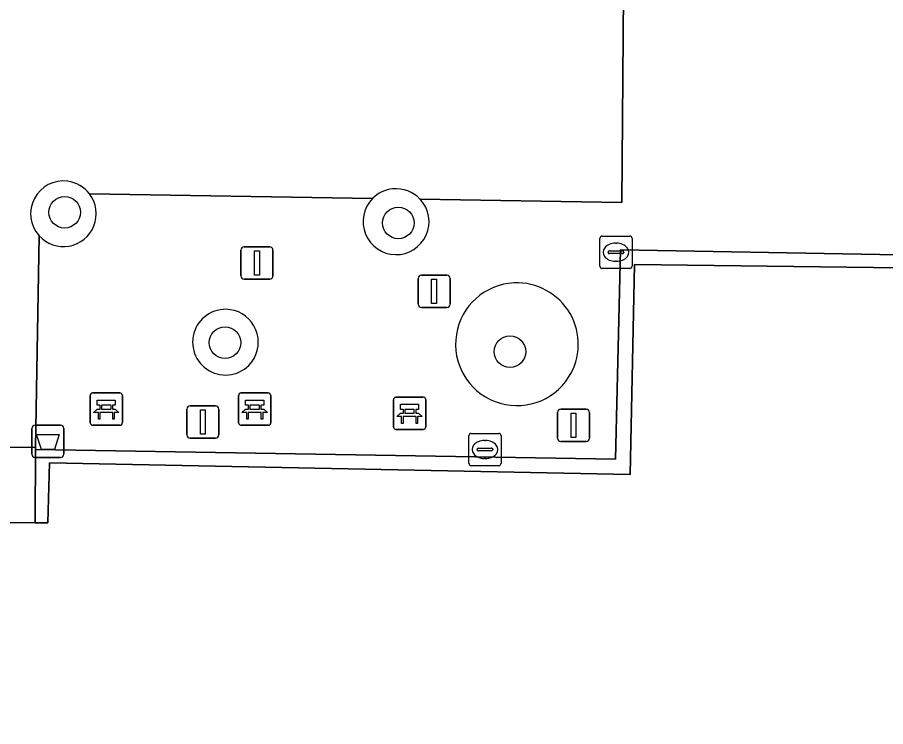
# Model space of a CAD drawing. Extents: x 161477 to 163040, y 383680 to 384871.
# Drawn here: x 162091.04 to 162117.96, y 384701.26 to 384723.24 of the extents above; entities that cross this region are included whole.
import ezdxf

# ---------------------------------------------------------------- set-up
doc = ezdxf.new("R2010")
doc.units = 0
for name, color, linetype in [('IMGEO_Afvalbak', 7, 'Continuous'), ('IMGEO_Bank', 7, 'Continuous'), ('IMGEO_Boom', 7, 'Continuous'), ('IMGEO_Groenvoorziening', 7, 'Continuous'), ('IMGEO_Kolk', 7, 'Continuous'), ('IMGEO_Lichtmast', 7, 'Continuous'), ('IMGEO_Muur', 7, 'Continuous'), ('IMGEO_Rijbaan_lokaal_open', 7, 'Continuous'), ('IMGEO_Voetpad_op_trap', 7, 'Continuous')]:
    doc.layers.add(name, color=color, linetype=linetype)

msp = doc.modelspace()

# ---------------------------------------------------------------- linework, layer by layer
at = {"layer": 'IMGEO_Afvalbak'}
for p, q in [((162091.495, 384709.7), (162091.495, 384710.5)), ((162091.495, 384710.5), (162091.495, 384709.7)), ((162091.595, 384710.6), (162092.385, 384710.6)), ((162092.385, 384710.6), (162091.595, 384710.6)), ((162092.485, 384710.5), (162092.485, 384709.7)), ((162092.485, 384709.7), (162092.485, 384710.5)), ((162092.385, 384709.6), (162091.595, 384709.6)), ((162091.595, 384709.6), (162092.385, 384709.6))]:
    msp.add_line(p, q, dxfattribs=at)
msp.add_lwpolyline([(162091.638, 384710.314), (162092.342, 384710.314), (162092.193, 384709.844), (162091.787, 384709.844), (162091.638, 384710.314)], dxfattribs=at)
for centre, start, end in [((162091.595, 384710.5), 90, 180), ((162091.595, 384710.5), 90, 180), ((162092.385, 384710.5), 0, 90), ((162092.385, 384710.5), 360, 90), ((162091.595, 384709.7), 180, 270), ((162091.595, 384709.7), 180, 270), ((162092.385, 384709.7), 270, 0), ((162092.385, 384709.7), 270, 0)]:
    msp.add_arc(centre, 0.1, start, end, dxfattribs=at)
at = {"layer": 'IMGEO_Bank'}
for p, q in [((162093.375, 384711.6), (162094.216, 384711.6)), ((162094.216, 384711.6), (162093.375, 384711.6)), ((162094.3, 384711.525), (162094.3, 384710.684)), ((162094.3, 384710.684), (162094.3, 384711.525)), ((162097.975, 384711.6), (162098.816, 384711.6)), ((162098.816, 384711.6), (162097.975, 384711.6)), ((162098.9, 384711.525), (162098.9, 384710.684)), ((162098.9, 384710.684), (162098.9, 384711.525)), ((162093.3, 384710.675), (162093.3, 384711.516)), ((162093.3, 384711.516), (162093.3, 384710.675)), ((162097.9, 384710.675), (162097.9, 384711.516)), ((162097.9, 384711.516), (162097.9, 384710.675)), ((162102.7, 384710.545), (162102.7, 384711.386)), ((162102.7, 384711.386), (162102.7, 384710.545)), ((162102.775, 384711.47), (162103.616, 384711.47)), ((162103.616, 384711.47), (162102.775, 384711.47)), ((162103.7, 384711.395), (162103.7, 384710.554)), ((162103.7, 384710.554), (162103.7, 384711.395)), ((162093.997, 384710.998), (162093.604, 384710.998)), ((162093.609, 384711.106), (162093.609, 384711.212)), ((162093.653, 384711.212), (162093.653, 384711.106)), ((162093.941, 384711.218), (162093.659, 384711.218)), ((162093.659, 384711.1), (162093.941, 384711.1)), ((162093.947, 384711.106), (162093.947, 384711.212)), ((162093.991, 384711.212), (162093.991, 384711.106)), ((162098.597, 384710.998), (162098.204, 384710.998)), ((162098.209, 384711.106), (162098.209, 384711.212)), ((162098.253, 384711.212), (162098.253, 384711.106)), ((162098.541, 384711.218), (162098.259, 384711.218)), ((162098.259, 384711.1), (162098.541, 384711.1)), ((162098.547, 384711.106), (162098.547, 384711.212)), ((162098.591, 384711.212), (162098.591, 384711.106)), ((162103.009, 384710.976), (162103.009, 384711.082)), ((162103.053, 384711.082), (162103.053, 384710.976)), ((162103.341, 384711.088), (162103.059, 384711.088)), ((162103.347, 384710.976), (162103.347, 384711.082)), ((162103.391, 384711.082), (162103.391, 384710.976)), ((162103.397, 384710.868), (162103.004, 384710.868)), ((162103.059, 384710.97), (162103.341, 384710.97)), ((162094.225, 384710.6), (162093.384, 384710.6)), ((162093.384, 384710.6), (162094.225, 384710.6)), ((162098.825, 384710.6), (162097.984, 384710.6)), ((162097.984, 384710.6), (162098.825, 384710.6)), ((162103.625, 384710.47), (162102.784, 384710.47)), ((162102.784, 384710.47), (162103.625, 384710.47))]:
    msp.add_line(p, q, dxfattribs=at)
for points in [[(162093.603, 384711.218), (162093.517, 384711.218), (162093.517, 384711.379), (162094.08, 384711.379), (162094.08, 384711.218), (162093.997, 384711.218)], [(162098.203, 384711.218), (162098.117, 384711.218), (162098.117, 384711.379), (162098.68, 384711.379), (162098.68, 384711.218), (162098.597, 384711.218)], [(162093.547, 384710.998), (162093.405, 384710.998), (162093.517, 384711.1), (162093.603, 384711.1)], [(162093.597, 384710.991), (162093.597, 384710.784), (162093.554, 384710.784), (162093.554, 384710.991)], [(162093.997, 384711.1), (162094.08, 384711.1), (162094.192, 384710.998), (162094.053, 384710.998)], [(162094.047, 384710.991), (162094.047, 384710.784), (162094.003, 384710.784), (162094.003, 384710.991)], [(162098.147, 384710.998), (162098.005, 384710.998), (162098.117, 384711.1), (162098.203, 384711.1)], [(162098.197, 384710.991), (162098.197, 384710.784), (162098.154, 384710.784), (162098.154, 384710.991)], [(162098.597, 384711.1), (162098.68, 384711.1), (162098.792, 384710.998), (162098.653, 384710.998)], [(162098.647, 384710.991), (162098.647, 384710.784), (162098.603, 384710.784), (162098.603, 384710.991)], [(162103.003, 384711.088), (162102.917, 384711.088), (162102.917, 384711.249), (162103.48, 384711.249), (162103.48, 384711.088), (162103.397, 384711.088)], [(162102.947, 384710.868), (162102.805, 384710.868), (162102.917, 384710.97), (162103.003, 384710.97)], [(162102.997, 384710.861), (162102.997, 384710.654), (162102.954, 384710.654), (162102.954, 384710.861)], [(162103.397, 384710.97), (162103.48, 384710.97), (162103.592, 384710.868), (162103.453, 384710.868)], [(162103.447, 384710.861), (162103.447, 384710.654), (162103.403, 384710.654), (162103.403, 384710.861)]]:
    msp.add_lwpolyline(points, dxfattribs=at)
for centre, radius, start, end in [((162093.378, 384711.522), 0.0779, 92.4484, 184.2845), ((162093.378, 384711.522), 0.0779, 92.4484, 184.2845), ((162094.222, 384711.522), 0.0779, 2.4484, 94.2845), ((162094.222, 384711.522), 0.0779, 2.4484, 94.2845), ((162097.978, 384711.522), 0.0779, 92.4484, 184.2845), ((162097.978, 384711.522), 0.0779, 92.4484, 184.2845), ((162098.822, 384711.522), 0.0779, 2.4484, 94.2845), ((162098.822, 384711.522), 0.0779, 2.4484, 94.2845), ((162102.778, 384711.392), 0.0779, 92.4484, 184.2845), ((162102.778, 384711.392), 0.0779, 92.4484, 184.2845), ((162103.622, 384711.392), 0.0779, 2.4484, 94.2845), ((162103.622, 384711.392), 0.0779, 2.4484, 94.2845), ((162093.547, 384710.991), 0.00671, 2.8957, 87.1043), ((162093.604, 384710.991), 0.00671, 92.8957, 177.1043), ((162093.602, 384711.211), 0.00671, 2.8957, 87.1043), ((162093.602, 384711.107), 0.00671, 272.8957, 357.1043), ((162093.659, 384711.211), 0.00671, 92.8957, 177.1043), ((162093.659, 384711.107), 0.00671, 182.8957, 267.1043), ((162093.941, 384711.211), 0.00671, 2.8957, 87.1043), ((162093.941, 384711.107), 0.00671, 272.8957, 357.1043), ((162093.998, 384711.211), 0.00671, 92.8957, 177.1043), ((162093.998, 384711.107), 0.00671, 182.8957, 267.1043), ((162093.996, 384710.991), 0.00671, 2.8957, 87.1043), ((162094.053, 384710.991), 0.00671, 92.8957, 177.1043), ((162098.147, 384710.991), 0.00671, 2.8957, 87.1043), ((162098.204, 384710.991), 0.00671, 92.8957, 177.1043), ((162098.202, 384711.211), 0.00671, 2.8957, 87.1043), ((162098.202, 384711.107), 0.00671, 272.8957, 357.1043), ((162098.259, 384711.211), 0.00671, 92.8957, 177.1043), ((162098.259, 384711.107), 0.00671, 182.8957, 267.1043), ((162098.541, 384711.211), 0.00671, 2.8957, 87.1043), ((162098.541, 384711.107), 0.00671, 272.8957, 357.1043), ((162098.598, 384711.211), 0.00671, 92.8957, 177.1043), ((162098.598, 384711.107), 0.00671, 182.8957, 267.1043), ((162098.596, 384710.991), 0.00671, 2.8957, 87.1043), ((162098.653, 384710.991), 0.00671, 92.8957, 177.1043), ((162103.002, 384711.081), 0.00671, 2.8957, 87.1043), ((162103.059, 384711.081), 0.00671, 92.8957, 177.1043), ((162103.341, 384711.081), 0.00671, 2.8957, 87.1043), ((162103.398, 384711.081), 0.00671, 92.8957, 177.1043), ((162102.947, 384710.861), 0.00671, 2.8957, 87.1043), ((162103.004, 384710.861), 0.00671, 92.8957, 177.1043), ((162103.002, 384710.977), 0.00671, 272.8957, 357.1043), ((162103.059, 384710.977), 0.00671, 182.8957, 267.1043), ((162103.341, 384710.977), 0.00671, 272.8957, 357.1043), ((162103.398, 384710.977), 0.00671, 182.8957, 267.1043), ((162103.396, 384710.861), 0.00671, 2.8957, 87.1043), ((162103.453, 384710.861), 0.00671, 92.8957, 177.1043), ((162093.378, 384710.678), 0.0779, 182.4484, 274.2845), ((162093.378, 384710.678), 0.0779, 182.4484, 274.2845), ((162094.222, 384710.678), 0.0779, 272.4484, 4.2845), ((162094.222, 384710.678), 0.0779, 272.4484, 4.2845), ((162097.978, 384710.678), 0.0779, 182.4484, 274.2845), ((162097.978, 384710.678), 0.0779, 182.4484, 274.2845), ((162098.822, 384710.678), 0.0779, 272.4484, 4.2845), ((162098.822, 384710.678), 0.0779, 272.4484, 4.2845), ((162102.778, 384710.548), 0.0779, 182.4484, 274.2845), ((162102.778, 384710.548), 0.0779, 182.4484, 274.2845), ((162103.622, 384710.548), 0.0779, 272.4484, 4.2845), ((162103.622, 384710.548), 0.0779, 272.4484, 4.2845)]:
    msp.add_arc(centre, radius, start, end, dxfattribs=at)
at = {"layer": 'IMGEO_Boom'}
for centre in [(162092.51, 384717.2), (162102.85, 384716.87), (162097.48, 384713.16), (162106.31, 384712.88)]:
    msp.add_circle(centre, 0.489, dxfattribs=at)
at = {"layer": 'IMGEO_Groenvoorziening'}
msp.add_lwpolyline([(162125.667, 384714.825), (162120.059, 384714.866), (162120.062, 384715.33), (162120.062, 384715.458), (162120.045, 384715.458), (162110.172, 384715.576), (162110.037, 384709.071), (162092.04, 384709.434), (162091.989, 384707.572), (162091.598, 384707.579), (162088.532, 384707.598), (162088.152, 384707.599), (162088.156, 384709.482), (162064.315, 384709.956), (162062.055, 384702.548), (162057.679, 384702.551), (162052.988, 384686.41), (162052.599, 384686.517), (162057.136, 384702.128), (162030.854, 384702.47)], dxfattribs=at)
for centre, radius, start, end in [((162092.471, 384717.153), 1.016, 82.5503, 221.927), ((162092.471, 384717.153), 1.017, 37.3735, 82.5361), ((162092.47, 384717.153), 1.018, 338.2562, 37.3256), ((162102.779, 384716.912), 1.016, 95.8213, 135.4487), ((162102.782, 384716.909), 1.019, 42.6628, 95.9463), ((162102.781, 384716.907), 1.021, 135.3183, 336.0201), ((162102.791, 384716.909), 1.013, 335.7171, 43.0398), ((162092.471, 384717.152), 1.016, 221.8706, 338.2761), ((162106.528, 384713.111), 1.902, 92.696, 327.4334), ((162106.528, 384713.11), 1.902, 327.4447, 92.6847), ((162097.494, 384713.174), 1.018, 89.0464, 330.4677), ((162097.494, 384713.174), 1.018, 330.4835, 89.0307)]:
    msp.add_arc(centre, radius, start, end, dxfattribs=at)
at = {"layer": 'IMGEO_Kolk'}
for p, q in [((162109.097, 384715.534), (162109.097, 384716.386)), ((162109.172, 384716.46), (162110.024, 384716.46)), ((162110.098, 384716.386), (162110.098, 384715.534)), ((162109.585, 384716.24), (162109.61, 384716.24)), ((162109.356, 384715.954), (162109.356, 384715.966)), ((162109.794, 384715.917), (162109.396, 384715.917)), ((162109.399, 384716.003), (162109.797, 384716.003)), ((162109.84, 384715.966), (162109.84, 384715.954)), ((162109.608, 384715.68), (162109.583, 384715.68)), ((162110.024, 384715.46), (162109.172, 384715.46)), ((162105.038, 384709.422), (162105.038, 384710.274)), ((162105.113, 384710.348), (162105.965, 384710.348)), ((162106.039, 384710.274), (162106.039, 384709.422)), ((162105.526, 384710.128), (162105.551, 384710.128)), ((162105.297, 384709.842), (162105.297, 384709.854)), ((162105.735, 384709.805), (162105.337, 384709.805)), ((162105.34, 384709.891), (162105.738, 384709.891)), ((162105.781, 384709.854), (162105.781, 384709.842)), ((162105.549, 384709.568), (162105.524, 384709.568)), ((162105.965, 384709.348), (162105.113, 384709.348))]:
    msp.add_line(p, q, dxfattribs=at)
for points in [[(162109.097, 384715.534), (162109.097, 384716.386)], [(162109.172, 384716.46), (162110.024, 384716.46)], [(162110.098, 384716.386), (162110.098, 384715.534)], [(162110.024, 384715.46), (162109.172, 384715.46)], [(162105.038, 384709.422), (162105.038, 384710.274)], [(162105.113, 384710.348), (162105.965, 384710.348)], [(162106.039, 384710.274), (162106.039, 384709.422)], [(162105.965, 384709.348), (162105.113, 384709.348)]]:
    msp.add_lwpolyline(points, dxfattribs=at)
for centre, radius, start, end in [((162109.174, 384716.384), 0.0765, 91.552, 178.448), ((162109.174, 384716.384), 0.0765, 91.552, 178.448), ((162110.022, 384716.384), 0.0765, 1.552, 88.448), ((162110.022, 384716.384), 0.0765, 1.552, 88.448), ((162109.396, 384715.963), 0.0403, 85.8775, 175.7526), ((162109.393, 384715.953), 0.0366, 178.938, 274.7102), ((162109.797, 384715.96), 0.043, 264.8664, 352.4533), ((162109.801, 384715.965), 0.0386, 1.7309, 96.639), ((162109.174, 384715.536), 0.0765, 181.552, 268.448), ((162109.174, 384715.536), 0.0765, 181.552, 268.448), ((162110.022, 384715.536), 0.0765, 271.552, 358.448), ((162110.022, 384715.536), 0.0765, 271.552, 358.448), ((162105.115, 384710.272), 0.0765, 91.552, 178.448), ((162105.115, 384710.272), 0.0765, 91.552, 178.448), ((162105.963, 384710.272), 0.0765, 1.552, 88.448), ((162105.963, 384710.272), 0.0765, 1.552, 88.448), ((162105.337, 384709.851), 0.0403, 85.8775, 175.7526), ((162105.334, 384709.841), 0.0366, 178.938, 274.7102), ((162105.738, 384709.848), 0.043, 264.8664, 352.4533), ((162105.742, 384709.853), 0.0386, 1.7309, 96.639), ((162105.115, 384709.424), 0.0765, 181.552, 268.448), ((162105.115, 384709.424), 0.0765, 181.552, 268.448), ((162105.963, 384709.424), 0.0765, 271.552, 358.448), ((162105.963, 384709.424), 0.0765, 271.552, 358.448)]:
    msp.add_arc(centre, radius, start, end, dxfattribs=at)
for centre, major_axis, ratio, start_param, end_param in [((162109.584, 384715.96), (-0.387, 0.002), 0.722429, 4.712389, 7.853982), ((162109.609, 384715.96), (-0.39, 0.002), 0.717154, 1.570796, 4.712389), ((162105.525, 384709.848), (-0.387, 0.002), 0.722429, 4.712389, 7.853982), ((162105.55, 384709.848), (-0.39, 0.002), 0.717154, 1.570796, 4.712389)]:
    msp.add_ellipse(centre, major_axis=major_axis, ratio=ratio, start_param=start_param, end_param=end_param, dxfattribs=at)
at = {"layer": 'IMGEO_Lichtmast'}
for p, q in [((162098.075, 384716.13), (162098.865, 384716.13)), ((162098.865, 384716.13), (162098.075, 384716.13)), ((162097.975, 384715.23), (162097.975, 384716.03)), ((162097.975, 384716.03), (162097.975, 384715.23)), ((162098.965, 384716.03), (162098.965, 384715.23)), ((162098.965, 384715.23), (162098.965, 384716.03)), ((162098.865, 384715.13), (162098.075, 384715.13)), ((162098.075, 384715.13), (162098.865, 384715.13)), ((162103.465, 384714.35), (162103.465, 384715.15)), ((162103.465, 384715.15), (162103.465, 384714.35)), ((162103.565, 384715.25), (162104.355, 384715.25)), ((162104.355, 384715.25), (162103.565, 384715.25)), ((162104.455, 384715.15), (162104.455, 384714.35)), ((162104.455, 384714.35), (162104.455, 384715.15)), ((162104.355, 384714.25), (162103.565, 384714.25)), ((162103.565, 384714.25), (162104.355, 384714.25)), ((162096.295, 384710.3), (162096.295, 384711.1)), ((162096.295, 384711.1), (162096.295, 384710.3)), ((162096.395, 384711.2), (162097.185, 384711.2)), ((162097.185, 384711.2), (162096.395, 384711.2)), ((162097.285, 384711.1), (162097.285, 384710.3)), ((162097.285, 384710.3), (162097.285, 384711.1)), ((162107.785, 384710.2), (162107.785, 384711)), ((162107.785, 384711), (162107.785, 384710.2)), ((162107.885, 384711.1), (162108.675, 384711.1)), ((162108.675, 384711.1), (162107.885, 384711.1)), ((162108.775, 384711), (162108.775, 384710.2)), ((162108.775, 384710.2), (162108.775, 384711)), ((162097.185, 384710.2), (162096.395, 384710.2)), ((162096.395, 384710.2), (162097.185, 384710.2)), ((162108.675, 384710.1), (162107.885, 384710.1)), ((162107.885, 384710.1), (162108.675, 384710.1))]:
    msp.add_line(p, q, dxfattribs=at)
for points in [[(162098.395, 384716.005), (162098.545, 384716.005), (162098.545, 384715.255), (162098.395, 384715.255), (162098.395, 384716.005)], [(162103.885, 384715.125), (162104.035, 384715.125), (162104.035, 384714.375), (162103.885, 384714.375), (162103.885, 384715.125)], [(162096.715, 384711.075), (162096.865, 384711.075), (162096.865, 384710.325), (162096.715, 384710.325), (162096.715, 384711.075)], [(162108.205, 384710.975), (162108.355, 384710.975), (162108.355, 384710.225), (162108.205, 384710.225), (162108.205, 384710.975)]]:
    msp.add_lwpolyline(points, dxfattribs=at)
for centre, start, end in [((162098.075, 384716.03), 90, 180), ((162098.075, 384716.03), 90, 180), ((162098.865, 384716.03), 0, 90), ((162098.865, 384716.03), 360, 90), ((162098.075, 384715.23), 180, 270), ((162098.075, 384715.23), 180, 270), ((162098.865, 384715.23), 270, 0), ((162098.865, 384715.23), 270, 0), ((162103.565, 384715.15), 90, 180), ((162103.565, 384715.15), 90, 180), ((162104.355, 384715.15), 0, 90), ((162104.355, 384715.15), 360, 90), ((162103.565, 384714.35), 180, 270), ((162103.565, 384714.35), 180, 270), ((162104.355, 384714.35), 270, 0), ((162104.355, 384714.35), 270, 0), ((162096.395, 384711.1), 90, 180), ((162096.395, 384711.1), 90, 180), ((162097.185, 384711.1), 0, 90), ((162097.185, 384711.1), 360, 90), ((162107.885, 384711), 90, 180), ((162107.885, 384711), 90, 180), ((162108.675, 384711), 0, 90), ((162108.675, 384711), 360, 90), ((162096.395, 384710.3), 180, 270), ((162096.395, 384710.3), 180, 270), ((162097.185, 384710.3), 270, 0), ((162097.185, 384710.3), 270, 0), ((162107.885, 384710.2), 180, 270), ((162107.885, 384710.2), 180, 270), ((162108.675, 384710.2), 270, 0), ((162108.675, 384710.2), 270, 0)]:
    msp.add_arc(centre, 0.1, start, end, dxfattribs=at)
at = {"layer": 'IMGEO_Muur'}
msp.add_lwpolyline([(162092.04, 384709.434), (162110.037, 384709.071), (162110.172, 384715.576), (162120.045, 384715.458), (162120.062, 384715.782), (162120.066, 384715.852), (162109.74, 384716.04), (162109.583, 384709.553), (162091.609, 384709.844), (162091.598, 384707.579), (162091.989, 384707.572)], close=True, dxfattribs=at)
at = {"layer": 'IMGEO_Rijbaan_lokaal_open'}
for points in [[(162077.25, 384724.867), (162077.158, 384720.087), (162082.106, 384719.992), (162082.007, 384714.861), (162081.914, 384710.042), (162088.547, 384709.925), (162091.61, 384709.91), (162091.715, 384716.474)], [(162123.079, 384723.69), (162109.836, 384723.968), (162109.775, 384717.497), (162103.531, 384717.6)], [(162103.531, 384717.6), (162109.775, 384717.497), (162109.836, 384723.968)], [(162102.055, 384717.625), (162093.279, 384717.77)], [(162093.279, 384717.77), (162102.055, 384717.625)], [(162091.715, 384716.474), (162091.61, 384709.91), (162091.609, 384709.844), (162109.583, 384709.553), (162109.74, 384716.04), (162120.066, 384715.852), (162120.062, 384715.782), (162124.709, 384715.638)]]:
    msp.add_lwpolyline(points, dxfattribs=at)
for centre, radius, start, end in [((162092.471, 384717.153), 1.016, 82.5503, 221.927), ((162092.471, 384717.153), 1.017, 37.3735, 82.5361), ((162092.47, 384717.153), 1.018, 338.2562, 37.3256), ((162102.779, 384716.912), 1.016, 95.8213, 135.4487), ((162102.782, 384716.909), 1.019, 42.6628, 95.9463), ((162102.781, 384716.907), 1.021, 135.3183, 336.0201), ((162102.791, 384716.909), 1.013, 335.7171, 43.0398), ((162092.471, 384717.152), 1.016, 221.8706, 338.2761), ((162106.528, 384713.111), 1.902, 92.696, 327.4334), ((162106.528, 384713.11), 1.902, 327.4447, 92.6847), ((162097.494, 384713.174), 1.018, 89.0464, 330.4677), ((162097.494, 384713.174), 1.018, 330.4835, 89.0307)]:
    msp.add_arc(centre, radius, start, end, dxfattribs=at)
at = {"layer": 'IMGEO_Voetpad_op_trap'}
msp.add_lwpolyline([(162091.609, 384709.844), (162091.61, 384709.91), (162088.547, 384709.925), (162088.532, 384707.598), (162091.598, 384707.579)], close=True, dxfattribs=at)

doc.saveas('drawing.dxf')
